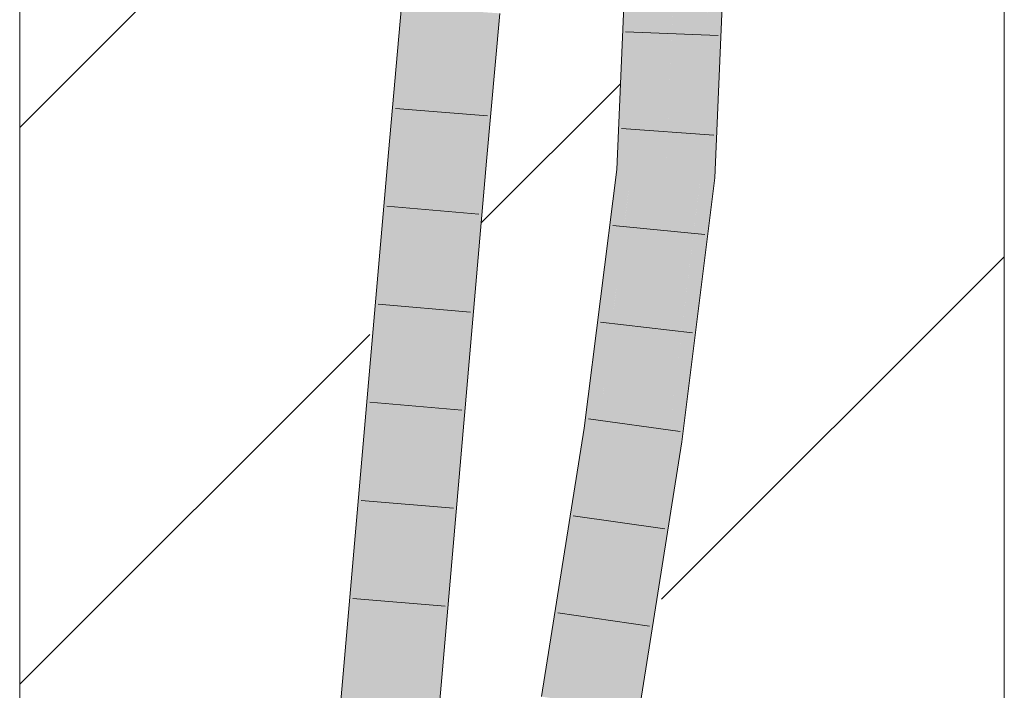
# Model space of a CAD drawing. Extents: x -620 to 300, y 62 to 1112.
# Tile 257 of 287: x 167.48 to 169.98, y 944.02 to 945.72. Entities that reach past the tile are written whole.
import ezdxf
from ezdxf.lldxf.tags import DXFTag

# ---------------------------------------------------------------- set-up
doc = ezdxf.new("R2010")
doc.units = 0
doc.layers.get('0').update_dxf_attribs({"lineweight": 13})
doc.layers.add('E_Detail_Linie_Text_Bem', color=7, linetype='Continuous', lineweight=13)
for name, color, linetype, lineweight, true_color in [('E_Detail_Wandschraffur', 7, 'Continuous', 5, 0xc0c0c0), ('E_Leerrohr 25-A06G9S0I8I', 7, 'Continuous', 9, 0xff8000), ('E_Leerrohr 25-Shading', 7, 'Continuous', 9, 0xff8000)]:
    doc.layers.add(name, color=color, linetype=linetype, lineweight=lineweight, true_color=true_color)
tags = doc.linetypes.add('fein_strichliert', pattern=[4, 1, -2, 1]).pattern_tags.tags
tags[8:9] = [DXFTag(74, 4), DXFTag(75, 0), DXFTag(340, '0'), DXFTag(46, 0.0), DXFTag(50, 0.0), DXFTag(44, 0.0), DXFTag(45, 0.0)]
tags[6:7] = [DXFTag(74, 4), DXFTag(75, 0), DXFTag(340, '0'), DXFTag(46, 0.0), DXFTag(50, 0.0), DXFTag(44, 0.0), DXFTag(45, 0.0)]
tags[4:5] = [DXFTag(74, 4), DXFTag(75, 0), DXFTag(340, '0'), DXFTag(46, 0.0), DXFTag(50, 0.0), DXFTag(44, 0.0), DXFTag(45, 0.0)]

# ---------------------------------------------------------------- blocks, each defined once
blk = doc.blocks.new('Shading-A06G9RJF8I', base_point=(235.1268, 776.6774))
at = {"layer": 'E_Leerrohr 25-Shading', "color": 43, "true_color": 0xd7ab7f}
for points in [[(169.0025, 945.3397), (169.0449, 945.9415), (169.0167, 945.9245), (169.019, 945.9418)], [(169.0514, 945.9415), (169.0449, 945.9415), (169.0207, 945.3381), (169.0025, 945.3397)], [(169.0421, 945.7587), (169.0207, 945.3381), (169.054, 945.941), (169.0283, 945.3375)], [(169.2455, 945.4262), (169.2308, 945.9399), (169.2242, 945.3207), (169.2212, 945.7153)], [(169.2308, 945.9399), (169.2455, 945.4262), (169.2326, 945.9399)], [(169.2455, 945.4262), (169.2674, 945.9396), (169.2326, 945.9399)], [(169.0025, 945.3397), (169.0167, 945.9245), (168.9918, 945.3406)], [(168.4136, 945.3831), (168.433, 945.4134), (168.4452, 945.7549), (168.4465, 945.6119)], [(168.4136, 945.3831), (168.4452, 945.7549), (168.4275, 945.5565)], [(168.4561, 945.7541), (168.4452, 945.7549), (168.4465, 945.6119)], [(168.448, 945.4366), (168.4742, 945.7528), (168.4465, 945.6119), (168.4561, 945.7541)], [(168.4817, 945.7523), (168.4742, 945.7528), (168.4484, 945.3801), (168.448, 945.4366)], [(168.661, 945.7394), (168.6581, 945.7397), (168.6386, 945.3636), (168.6246, 945.3648)], [(168.661, 945.7394), (168.6386, 945.3636), (168.6511, 945.4962)], [(168.6386, 945.3636), (168.661, 945.3616), (168.6738, 945.7385), (168.6946, 945.7371)], [(168.6738, 945.7385), (168.661, 945.7394), (168.6511, 945.4962)], [(169.2212, 945.7153), (169.2044, 945.3224), (169.2242, 945.3207)], [(168.433, 945.4134), (168.448, 945.4366), (168.4465, 945.6119)], [(168.4275, 945.5565), (168.412, 945.3833), (168.4136, 945.3831)], [(168.4433, 945.3806), (168.448, 945.4366), (168.4309, 945.3817), (168.433, 945.4134)], [(168.4484, 945.3801), (168.448, 945.4366), (168.4433, 945.3806)], [(169.2455, 945.4262), (169.2242, 945.3207), (169.2409, 945.3192)], [(168.433, 945.4134), (168.4136, 945.3831), (168.4309, 945.3817)], [(168.412, 945.3833), (168.1034, 941.8152), (168.4136, 945.3831), (168.1372, 941.8126)], [(168.4136, 945.3831), (168.1372, 941.8126), (168.3732, 944.5095), (168.1399, 941.8123)], [(168.4309, 945.3817), (168.4136, 945.3831), (168.3732, 944.5095)], [(168.4433, 945.3806), (168.4309, 945.3817), (168.3732, 944.5095)], [(168.3732, 944.5095), (168.4484, 945.3801), (168.4433, 945.3806)], [(168.611, 945.0583), (168.6246, 945.3648), (168.3162, 941.7986)], [(168.661, 945.3616), (168.6386, 945.3636), (168.5861, 944.4952), (168.611, 945.0583)], [(168.6386, 945.3636), (168.6246, 945.3648), (168.611, 945.0583)], [(169.0025, 945.3397), (168.9918, 945.3406), (168.9286, 944.6805), (168.9093, 944.6832)], [(169.0207, 945.3381), (169.0025, 945.3397), (168.9406, 944.6788), (168.9286, 944.6805)], [(168.9769, 944.9776), (168.9406, 944.6788), (169.0282, 945.3371), (168.9456, 944.6781)], [(169.0207, 945.3381), (168.9769, 944.9776), (169.0283, 945.3375), (169.0282, 945.3371)], [(169.2044, 945.3224), (169.1206, 944.6532), (169.2044, 945.3224), (169.1229, 944.6528)], [(169.207, 945.0491), (169.2044, 945.3224), (169.1488, 944.6492), (169.2006, 945.2907)], [(169.2044, 945.3224), (169.207, 945.0491), (169.2242, 945.3207)], [(169.207, 945.0491), (169.2409, 945.3192), (169.2242, 945.3207)], [(169.2006, 945.2907), (169.1229, 944.6528), (169.1488, 944.6492)], [(168.5861, 944.4952), (168.611, 945.0583), (168.3301, 941.7976), (168.3162, 941.7986)], [(169.207, 945.0491), (169.1488, 944.6492), (169.1568, 944.648)], [(168.9093, 944.6832), (168.801, 944.001), (168.8551, 944.1082), (168.8372, 943.9957)], [(168.9286, 944.6805), (168.9093, 944.6832), (168.8551, 944.1082)], [(168.9406, 944.6788), (168.9286, 944.6805), (168.8551, 944.1082)], [(168.8551, 944.1082), (168.9456, 944.6781), (168.9406, 944.6788)], [(169.1173, 944.6185), (169.1206, 944.6532), (169.0122, 943.9705)], [(169.0668, 944.0806), (169.1229, 944.6528), (169.1173, 944.6185)], [(169.0668, 944.0806), (169.1308, 944.4838), (169.1229, 944.6528), (169.1488, 944.6492)], [(169.1229, 944.6528), (169.1206, 944.6532), (169.1173, 944.6185)], [(169.1308, 944.4838), (169.1568, 944.648), (169.1488, 944.6492)], [(169.0668, 944.0806), (169.1173, 944.6185), (169.047, 943.9654), (169.0122, 943.9705)], [(168.5861, 944.4952), (168.4092, 942.6312), (168.3527, 941.7958), (168.3356, 941.7972)], [(169.047, 943.9654), (169.0484, 943.9652), (169.0668, 944.0806)]]:
    blk.add_solid(points, dxfattribs=at)
at = {"layer": 'E_Leerrohr 25-Shading', "color": 31, "true_color": 0xfabd7f}
for points in [[(169.054, 945.9415), (169.0283, 945.3375), (169.1354, 945.7775), (169.0544, 945.3352)], [(169.1163, 945.3299), (169.2044, 945.3224), (169.1424, 945.9407), (169.2308, 945.9399)], [(169.0544, 945.3352), (169.1163, 945.3299), (169.1354, 945.7775)], [(168.4817, 945.7523), (168.4484, 945.3801), (168.5318, 945.7487), (168.5025, 945.3754)], [(168.5025, 945.3754), (168.5365, 945.3724), (168.5318, 945.7487), (168.5699, 945.746)], [(168.5365, 945.3724), (168.6246, 945.3648), (168.5699, 945.746), (168.6581, 945.7397)], [(168.4484, 945.3801), (168.3732, 944.5095), (168.228, 941.8055), (168.1944, 941.8081)], [(168.5025, 945.3754), (168.4484, 945.3801), (168.228, 941.8055)], [(168.5365, 945.3724), (168.5025, 945.3754), (168.228, 941.8055)], [(168.228, 941.8055), (168.3162, 941.7986), (168.5365, 945.3724), (168.6246, 945.3648)], [(169.0544, 945.3352), (169.0283, 945.3375), (168.9456, 944.6781)], [(169.1162, 945.3299), (169.0544, 945.3352), (169.0275, 944.6664), (168.9456, 944.6781)], [(169.0275, 944.6664), (169.0331, 944.6656), (169.1162, 945.3299), (169.1163, 945.3299)], [(169.0331, 944.6656), (169.1206, 944.6532), (169.1163, 945.3299), (169.2044, 945.3224)], [(168.9456, 944.6781), (168.8551, 944.1082), (168.9247, 943.9831), (168.8406, 943.9952)], [(169.0275, 944.6664), (168.9456, 944.6781), (168.9247, 943.9831)], [(169.0331, 944.6656), (169.0275, 944.6664), (168.9247, 943.9831)], [(168.9247, 943.9831), (169.0122, 943.9705), (169.0331, 944.6656), (169.1206, 944.6532)], [(168.3732, 944.5095), (168.1399, 941.8123), (168.1944, 941.8081)], [(168.8551, 944.1082), (168.8372, 943.9957), (168.8406, 943.9952)]]:
    blk.add_solid(points, dxfattribs=at)
blk = doc.blocks.new('Referenz-A06G9S0M8I')
at = {"layer": 'E_Detail_Linie_Text_Bem', "linetype": 'Continuous', "ltscale": 0.13}
for p, q in [((167.4758, 936.365), (167.4758, 948.165)), ((169.9758, 948.165), (169.9758, 908.165))]:
    blk.add_line(p, q, dxfattribs=at)
at = {"layer": 'E_Detail_Wandschraffur', "linetype": 'ByBlock', "ltscale": 0.13}
for p, q in [((167.4758, 945.447), (168.4456, 946.4168)), ((169.1057, 944.2485), (169.9758, 945.1186))]:
    blk.add_line(p, q, dxfattribs=at)
at = {"layer": 'E_Detail_Wandschraffur', "linetype": 'fein_strichliert', "ltscale": 0.13}
for p, q in [((168.6474, 945.2044), (169.0011, 945.558)), ((167.4758, 944.0328), (168.3645, 944.9215))]:
    blk.add_line(p, q, dxfattribs=at)
at = {"layer": 'E_Leerrohr 25-A06G9S0I8I', "linetype": 'Continuous', "ltscale": 0.13}
for p, q in [((168.9918, 945.3406), (169.0174, 945.9418)), ((169.2409, 945.3192), (169.2674, 945.9396)), ((168.412, 945.3833), (168.4452, 945.7549)), ((168.661, 945.3617), (168.6946, 945.737)), ((169.2489, 945.6807), (169.0141, 945.6903)), ((168.6638, 945.4764), (168.4296, 945.4957)), ((169.238, 945.4272), (169.0037, 945.4442)), ((168.1034, 941.8152), (168.412, 945.3833)), ((168.3527, 941.7958), (168.661, 945.3617)), ((168.9093, 944.6832), (168.9918, 945.3406)), ((169.1568, 944.648), (169.2409, 945.3192)), ((168.6419, 945.2269), (168.4077, 945.2471)), ((169.2154, 945.1755), (168.9815, 945.1984)), ((168.6203, 944.9779), (168.3862, 944.998)), ((169.184, 944.925), (168.9506, 944.9528)), ((168.5988, 944.7289), (168.3646, 944.7488)), ((169.1526, 944.6745), (168.9199, 944.7071)), ((168.801, 944.001), (168.9093, 944.6832)), ((169.0484, 943.9652), (169.1568, 944.648)), ((168.5773, 944.4799), (168.3431, 944.4997)), ((169.1142, 944.4272), (168.8815, 944.4604)), ((168.5557, 944.2309), (168.3215, 944.2505)), ((169.075, 944.1802), (168.8424, 944.2136))]:
    blk.add_line(p, q, dxfattribs=at)

msp = doc.modelspace()

# ---------------------------------------------------------------- block references
at = {"color": 8, "lineweight": 25, "ltscale": 0.25, "true_color": 0x808080}
msp.add_blockref('Referenz-A06G9S0M8I', (0, 0), dxfattribs=at)
msp.add_blockref('Shading-A06G9RJF8I', (235.1268, 776.6774))

doc.saveas('drawing.dxf')
